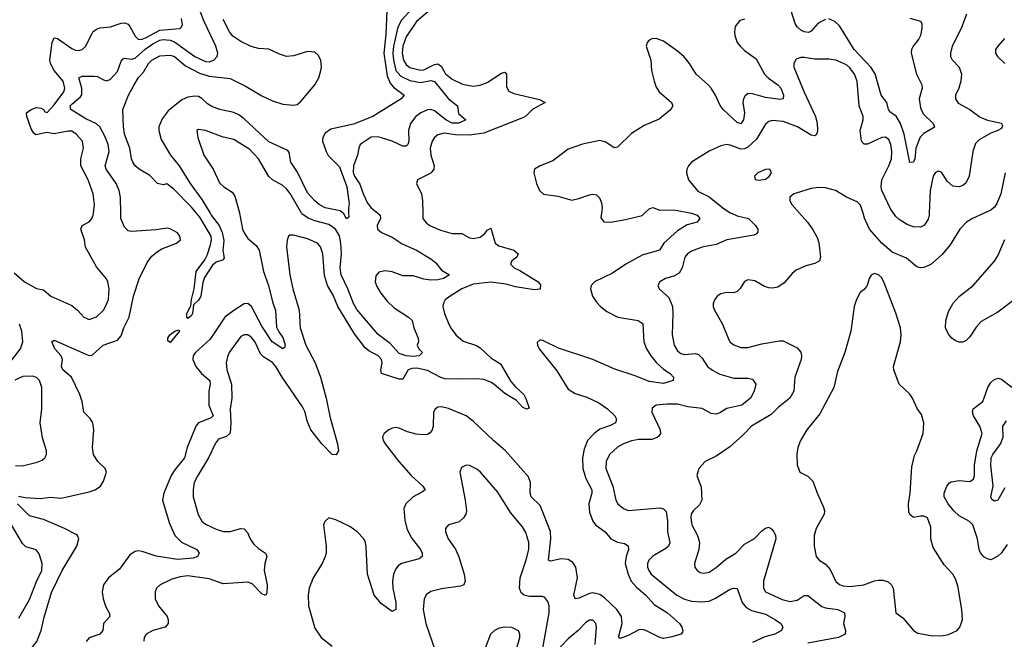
# Model space of a CAD drawing. Header units: inches. Extents: x 1843162 to 1959474, y 907081 to 1016326.
# Tile 469 of 656: x 1911995 to 1917586, y 977580 to 981099. Entities that reach past the tile are written whole.
import ezdxf

# ---------------------------------------------------------------- set-up
doc = ezdxf.new("R2010")
doc.units = ezdxf.units.IN
doc.header["$MEASUREMENT"] = 0
doc.layers.add('B9917', color=7, linetype='Continuous')
doc.layers.add('B9918', color=7, linetype='Continuous')

msp = doc.modelspace()

# ---------------------------------------------------------------- linework, layer by layer
at = {"layer": 'B9917', "color": 5}
for points, elevation in [([(1911962.4, 979662.4), (1912022.3, 979610), (1912090, 979573), (1912130, 979564.9), (1912170.6, 979530), (1912290, 979476), (1912322.4, 979450), (1912359.1, 979410), (1912390, 979396.4), (1912430, 979412), (1912470, 979450.4), (1912482.7, 979470), (1912498.2, 979510), (1912503.1, 979570), (1912495.1, 979610), (1912486.9, 979626.9), (1912430, 979695.6), (1912367.5, 979807.5), (1912363, 979850), (1912342, 979910), (1912349.6, 979930), (1912389.1, 979950.9), (1912404.5, 979970), (1912412.3, 979990), (1912413.6, 980000)], 480), ([(1911987.3, 978392.7), (1912025.8, 978385.8), (1912110, 978380.5), (1912170, 978387), (1912230, 978382.3), (1912390, 978418.1), (1912423.5, 978430), (1912452.7, 978450), (1912470, 978477.6), (1912487.1, 978530), (1912480.5, 978550), (1912438.3, 978590), (1912413.3, 978630), (1912407.8, 978670), (1912416.5, 978770), (1912410.6, 978810.6), (1912394.8, 978834.8), (1912359.7, 978870), (1912349.8, 978930), (1912336.8, 978970), (1912288.2, 979068.2), (1912239.7, 979110), (1912231.3, 979130), (1912238.7, 979170), (1912229.8, 979190), (1912194.5, 979230), (1912178, 979270), (1912190, 979278.4), (1912370, 979199), (1912390, 979192.8), (1912406.8, 979193.2), (1912468.5, 979250), (1912550, 979279.7), (1912570, 979304.2), (1912585.4, 979350), (1912616, 979410), (1912641.6, 979530), (1912673.1, 979626.9), (1912718.7, 979721.3), (1912744.5, 979755.5), (1912776.9, 979783.1), (1912802, 979798), (1912884.5, 979830), (1912907, 979850), (1912904.5, 979870), (1912890, 979889.3), (1912850, 979911.6), (1912830, 979915.6), (1912770, 979906.3), (1912630, 979896.1), (1912610, 979901), (1912590, 979920.5), (1912569, 979970), (1912568.6, 980000)], 460), ([(1913242.5, 980000), (1913259.4, 979910), (1913268.6, 979888.6), (1913290, 979856.1), (1913336.7, 979816.7), (1913355.5, 979790), (1913379.8, 979670), (1913407.9, 979590), (1913432.7, 979490), (1913447.3, 979450), (1913453.8, 979353.8), (1913465.9, 979325.9), (1913491.7, 979290), (1913502.6, 979250), (1913499.6, 979240.4), (1913490, 979229.7), (1913428, 979270), (1913370, 979358.2), (1913310.6, 979470.6), (1913290, 979488), (1913270, 979485), (1913210, 979448.5), (1913158.9, 979410), (1913075.9, 979284.1), (1912994, 979210), (1912980.2, 979190), (1912977.8, 979170), (1912995.1, 979130), (1913027.2, 979090), (1913073.8, 979050), (1913075.7, 979030), (1913068, 978990), (1913069.2, 978910.8), (1913093, 978850), (1913082.2, 978837.8), (1913010.9, 978810), (1912995.5, 978790), (1912946.4, 978670), (1912931.2, 978610), (1912876.6, 978543.4), (1912855.2, 978510), (1912813.8, 978410), (1912806.3, 978370), (1912843, 978243), (1912876, 978170), (1912912.7, 978132.7), (1913000.7, 978090), (1913013.4, 978070), (1913004.9, 978050), (1912979.4, 978040.6), (1912890, 978034), (1912770, 978052.2), (1912690, 978078.7), (1912670, 978082.3), (1912650, 978079.8), (1912620.7, 978059.3), (1912561.4, 977978.6), (1912499.1, 977930), (1912471.2, 977890), (1912463.5, 977850), (1912469.3, 977810), (1912484.1, 977764.1), (1912503.7, 977730), (1912506, 977710), (1912470.4, 977670), (1912467.2, 977630), (1912450.4, 977610), (1912390, 977587.7), (1912371.4, 977568.6)], 460), ([(1914284.2, 980000), (1914284.9, 979970), (1914304.2, 979944.2), (1914328.3, 979928.2), (1914384.3, 979904.3), (1914450, 979885.7), (1914504.7, 979884.7), (1914550, 979860.7), (1914570, 979856.2), (1914610, 979863.5), (1914635.6, 979884.4), (1914650, 979904.6), (1914670, 979914.6), (1914694, 979830), (1914715.4, 979815.4), (1914800.9, 979790), (1914825.7, 979770), (1914818, 979750), (1914790.4, 979730), (1914781.3, 979710), (1914802.4, 979690), (1914835.1, 979675.1), (1914939.5, 979610), (1914952.8, 979592.8), (1914950, 979568.3), (1914915.7, 979564.3), (1914810, 979582.5), (1914757.3, 979597.3), (1914670, 979608.7), (1914570, 979596.4), (1914504.9, 979570), (1914439.6, 979530), (1914411.7, 979508.3), (1914400.8, 979490), (1914397.6, 979470), (1914407.6, 979430), (1914431.8, 979370), (1914444.6, 979344.6), (1914471.1, 979310), (1914513.8, 979273.8), (1914588.7, 979248.7), (1914610, 979236.6), (1914670, 979178.5), (1914724.4, 979144.4), (1914784.4, 979044.4), (1914810, 979013.8), (1914857.8, 978970), (1914870, 978948.2), (1914887.1, 978892.9), (1914872.4, 978887.6), (1914850, 978898.9), (1914815.6, 978935.6), (1914750, 978976), (1914690, 979027.8), (1914670, 979040.1), (1914630, 979054.9), (1914590, 979059.5), (1914490, 979056.8), (1914410, 979060.3), (1914387.2, 979067.2), (1914310, 979107.6), (1914250, 979119.6), (1914222.3, 979117.7), (1914201, 979110), (1914170, 979058), (1914150, 979057.3), (1914050, 979089.9), (1914046, 979110), (1914053.4, 979150), (1914049.8, 979170), (1914030.9, 979190), (1913978, 979218), (1913955.8, 979235.8), (1913896.1, 979316.1), (1913801.4, 979470), (1913774.5, 979534.5), (1913742.7, 979590), (1913726.1, 979646.1), (1913716.8, 979770), (1913703.7, 979810), (1913685.4, 979830), (1913630, 979854.3), (1913550, 979875.6), (1913530, 979876.2), (1913522, 979870), (1913513.1, 979846.9), (1913509.1, 979810), (1913528.3, 979650), (1913545.4, 979570), (1913581.1, 979450), (1913587.6, 979350), (1913619.3, 979250), (1913673, 979150), (1913702.3, 979070), (1913735.5, 978950), (1913758.3, 978838.2), (1913800.2, 978690), (1913804.4, 978650), (1913792.2, 978627.8), (1913770, 978629.6), (1913710, 978691.1), (1913648.8, 978770), (1913630, 978815.8), (1913614.3, 978874.3), (1913601.2, 978901.2), (1913485.8, 979070), (1913450, 979130.5), (1913430, 979151.9), (1913382, 979182), (1913361.6, 979201.6), (1913330, 979270.8), (1913310, 979297), (1913290, 979308.9), (1913270.2, 979309.8), (1913250, 979299.2), (1913185.2, 979210), (1913174.6, 979185.4), (1913167, 979150), (1913170.1, 979110), (1913197.3, 979030), (1913199.1, 978950), (1913189.5, 978890), (1913194.3, 978810), (1913189.2, 978750.8), (1913170, 978731.8), (1913123.8, 978716.2), (1913105.8, 978694.2), (1913066.7, 978610), (1913005.7, 978510), (1912986.2, 978470), (1912978.9, 978430), (1912980.4, 978390), (1913008.4, 978288.4), (1913030, 978251.6), (1913050, 978233.4), (1913110, 978205.3), (1913150, 978192.9), (1913190, 978193.1), (1913250, 978209.1), (1913270, 978207.4), (1913287.7, 978187.7), (1913303.5, 978150), (1913321.8, 978121.8), (1913350, 978095.2), (1913390.3, 978070), (1913397.8, 978050), (1913386.7, 978010), (1913383.3, 977970), (1913399.2, 977890), (1913398.1, 977841.9), (1913390, 977829.7), (1913370, 977838), (1913314.6, 977894.6), (1913290, 977903.9), (1913150, 977896), (1913070, 977923.4), (1912950, 977940.2), (1912905.1, 977934.9), (1912859.2, 977920.8), (1912793, 977890), (1912772.2, 977870), (1912764.6, 977850), (1912764.9, 977810), (1912782.3, 977770), (1912831.3, 977710), (1912838.5, 977690), (1912838.3, 977670), (1912821.6, 977650), (1912750, 977629.8), (1912713.7, 977610), (1912702, 977590), (1912700.2, 977570)], 480), ([(1913075.7, 980000), (1913081.5, 979990), (1913126.6, 979930), (1913143.7, 979890), (1913154.2, 979845.8), (1913148.5, 979788.5), (1913155.6, 979744.4), (1913146.3, 979733.7), (1913110, 979721.4), (1913090, 979704.8), (1913044.2, 979635.8), (1913033.9, 979606.1), (1913023.8, 979530), (1913010, 979507.3), (1912980.9, 979479.1), (1912975.5, 979430), (1912970, 979418.4), (1912950, 979402.9), (1912944.2, 979410), (1912944.1, 979430), (1912966, 979474), (1912970, 979511), (1912985, 979570), (1912997.4, 979670), (1913045.2, 979734.8), (1913058.8, 979761.2), (1913078.7, 979821.3), (1913084.2, 979850), (1913082, 979870), (1913017.5, 979977.5), (1912998.8, 980000)], 440), ([(1914029.4, 980000), (1914042, 979990), (1914044.2, 979970), (1914024.6, 979930), (1914027.6, 979910), (1914050.3, 979890), (1914110, 979865.1), (1914167.3, 979827.3), (1914249, 979790), (1914330, 979740.3), (1914357.7, 979717.7), (1914390, 979676.5), (1914434.8, 979650), (1914400.7, 979630), (1914370, 979622.5), (1914330, 979620.8), (1914290, 979624.8), (1914230, 979644.6), (1914170, 979645.5), (1914110, 979667.6), (1914070, 979672.7), (1914034.1, 979665.9), (1914016.3, 979643.7), (1914014, 979610), (1914023.2, 979583.2), (1914045.7, 979545.7), (1914081.1, 979501.1), (1914122.2, 979462.2), (1914202, 979410), (1914223, 979390), (1914232.7, 979350), (1914258, 979290), (1914259.1, 979270), (1914251, 979250), (1914261, 979230), (1914282, 979210), (1914262.8, 979190), (1914230, 979186.3), (1914189.5, 979190), (1914150, 979203.4), (1914099.4, 979259.4), (1914030, 979310.6), (1913910, 979453.5), (1913890, 979487.6), (1913858.8, 979570), (1913819.8, 979650), (1913815.2, 979690), (1913821.6, 979770), (1913817.5, 979830), (1913810, 979872.1), (1913787.6, 979910), (1913750, 979935.5), (1913670, 979957), (1913632, 979972), (1913597.1, 979997.1), (1913595.4, 980000)], 460), ([(1915809, 980000), (1915810, 979999.8), (1915842, 979990), (1915856.9, 979970), (1915843, 979950), (1915785.9, 979934.1), (1915730, 979900.7), (1915653.2, 979830), (1915628.9, 979791.1), (1915530, 979761.5), (1915437.2, 979710), (1915360.3, 979659.7), (1915258.3, 979610), (1915239.6, 979590), (1915236.1, 979570), (1915248.3, 979530), (1915270, 979496), (1915292.9, 979470), (1915330, 979442.9), (1915390.8, 979410.8), (1915506.8, 979390), (1915530, 979376.4), (1915533.6, 979370), (1915539, 979270), (1915554.8, 979230), (1915578.3, 979190), (1915610.2, 979150), (1915650, 979114), (1915688.9, 979090), (1915707.4, 979070), (1915704.9, 979050), (1915650, 979034), (1915570, 979045), (1915490, 979076.7), (1915373.6, 979113.6), (1915249.6, 979170), (1915053.7, 979233.7), (1914970, 979276.3), (1914950, 979280.7), (1914933.7, 979266.3), (1914934.9, 979250), (1914945.7, 979230), (1915044.4, 979104.4), (1915110, 979000.2), (1915150, 978975.4), (1915215.9, 978955.9), (1915283.4, 978923.4), (1915332.6, 978890), (1915373.8, 978850), (1915383.6, 978830), (1915378.7, 978810), (1915350, 978794.6), (1915290, 978773.9), (1915256.2, 978750), (1915218.5, 978710), (1915199.5, 978660.5), (1915191.2, 978610), (1915192.9, 978550), (1915210, 978493.1), (1915243.6, 978430), (1915244.4, 978410), (1915226.4, 978350), (1915230, 978302.4), (1915250, 978251.8), (1915264.7, 978230), (1915319, 978190), (1915351.4, 978151.4), (1915390, 978131), (1915430, 978124), (1915450.2, 978110.2), (1915451.2, 978090), (1915438, 978050), (1915434, 978010), (1915450.1, 977950), (1915468.1, 977910), (1915496.7, 977876.7), (1915551.2, 977830), (1915598.7, 977778.7), (1915673.1, 977730), (1915741.3, 977670), (1915755.8, 977650), (1915761.6, 977630), (1915758.7, 977621.3), (1915750.3, 977609.7), (1915690, 977591.5), (1915650, 977585.4), (1915630, 977589.7), (1915550.4, 977630.5), (1915530, 977635.7), (1915510, 977634.4), (1915450, 977602.2), (1915404.9, 977584.9), (1915397.2, 977590), (1915397.2, 977597.2), (1915416.3, 977670), (1915412.6, 977710), (1915386.2, 977750), (1915316.1, 977816.1), (1915290, 977835.1), (1915250, 977844.7), (1915230, 977841.1), (1915170, 977813.8), (1915149.9, 977809.9), (1915141.7, 977830), (1915162.5, 977930), (1915152.7, 977990), (1915136.5, 978016.5), (1915110, 978033.9), (1915070, 978037.6), (1915010, 978023.1), (1914998.7, 978030), (1915011.3, 978150), (1915010, 978191.6), (1914950, 978339.3), (1914899.9, 978390), (1914893.5, 978410), (1914895.6, 978470), (1914883.3, 978503.3), (1914754, 978650), (1914687.2, 978707.2), (1914570, 978819.8), (1914531.1, 978850), (1914430, 978891.3), (1914390, 978899.8), (1914370, 978897.8), (1914353.6, 978886.4), (1914344.2, 978870), (1914343, 978790), (1914337.8, 978770), (1914326.2, 978753.8), (1914310, 978743.4), (1914290, 978740.8), (1914245.9, 978745.9), (1914197.8, 978757.8), (1914150, 978779.1), (1914130, 978783), (1914110, 978779.7), (1914090.7, 978770), (1914064.9, 978750), (1914055.3, 978730), (1914058, 978710), (1914070, 978690.5), (1914147.9, 978590), (1914218.4, 978510), (1914284, 978450), (1914298, 978430), (1914282.8, 978417.2), (1914228.7, 978390), (1914187.6, 978350), (1914176.2, 978323.8), (1914182.3, 978257.7), (1914193.2, 978210), (1914218.4, 978158.4), (1914270.2, 978090), (1914279.6, 978070), (1914280.3, 978050), (1914263.2, 978036.8), (1914163.1, 978010), (1914143.2, 977996.8), (1914130, 977980.5), (1914117.8, 977950), (1914112.4, 977910), (1914114.3, 977870), (1914131.5, 977790), (1914130.2, 977749.8), (1914110, 977738.7), (1914050, 977780.9), (1914008.2, 977830), (1913970.5, 977950), (1913962.7, 978102.7), (1913957.8, 978130), (1913948.2, 978150), (1913910.7, 978190), (1913870, 978220.7), (1913790, 978259.1), (1913750, 978269.4), (1913726.8, 978250), (1913719.1, 978230), (1913735.5, 978110), (1913735.2, 978070), (1913730.2, 978050), (1913711.9, 978010), (1913660.9, 977930), (1913638.6, 977870), (1913633, 977830), (1913635.7, 977770), (1913670, 977643.1), (1913706.4, 977590), (1913770, 977540.7)], 520), ([(1913862.7, 980000), (1913863, 979977), (1913851.1, 979968.9), (1913835.9, 979995.9), (1913831.3, 980000)], 440), ([(1915297.9, 980000), (1915294.7, 979974.7), (1915311.2, 979951.2), (1915350, 979948.9), (1915436, 979964), (1915530, 979987.8), (1915543, 980000)], 520), ([(1916036.8, 980000), (1916070, 979986.3), (1916133.4, 979970), (1916173.8, 979930), (1916186, 979910), (1916186.7, 979893.3), (1916177.8, 979882.2), (1916164.1, 979875.9), (1916010.8, 979849.2), (1915950, 979822.8), (1915870, 979807.1), (1915810, 979784.2), (1915787.6, 979770), (1915772.9, 979750), (1915757.7, 979690), (1915739.4, 979660.6), (1915710, 979642.4), (1915662.8, 979630), (1915630.8, 979610), (1915618.8, 979590), (1915626, 979570), (1915681.5, 979521.5), (1915701.8, 979470), (1915704.6, 979430), (1915699.8, 979310), (1915710.9, 979250.9), (1915730, 979218.3), (1915750, 979203.2), (1915770, 979197.5), (1915830, 979203.5), (1915850, 979198.6), (1915870, 979177.4), (1915901.6, 979130), (1915928.4, 979108.4), (1915970, 979086), (1916050, 979063.2), (1916130, 979064.2), (1916156.9, 979056.9), (1916174.4, 979030), (1916165.7, 978990), (1916144.9, 978950), (1916096.4, 978910), (1916010, 978890.6), (1915970, 978866.6), (1915950, 978859.8), (1915922.1, 978862.1), (1915870, 978890.6), (1915790, 978899.8), (1915730, 978915), (1915670, 978915.5), (1915610, 978909.6), (1915586.6, 978893.4), (1915584.2, 978870), (1915631.7, 978770), (1915634.6, 978750), (1915625.3, 978734.7), (1915614.1, 978725.9), (1915584.5, 978715.5), (1915510, 978714.9), (1915470, 978707.6), (1915423.1, 978690), (1915390, 978671.6), (1915343.9, 978630), (1915325.6, 978590), (1915323.5, 978550), (1915362.4, 978450), (1915379.6, 978370), (1915391.8, 978350), (1915423.1, 978323.1), (1915450, 978312.6), (1915630, 978326.7), (1915650, 978322), (1915665.4, 978305.4), (1915672.8, 978252.8), (1915674.1, 978190), (1915687.5, 978130), (1915680.2, 978110), (1915665, 978095), (1915590, 978052), (1915567.7, 978030), (1915560.2, 978010), (1915560.5, 977990), (1915567.2, 977970), (1915581.5, 977950), (1915726.9, 977830), (1915770, 977808.8), (1915810, 977796.6), (1915867.8, 977792.2), (1915910, 977797.4), (1915947.1, 977812.9), (1916030, 977864.4), (1916050.3, 977870.3), (1916068.5, 977868.5), (1916097.8, 977790), (1916120.3, 977760.3), (1916150, 977744.3), (1916230, 977722.8), (1916286.4, 977690), (1916317.1, 977670), (1916328.2, 977650), (1916320.4, 977630), (1916283, 977610), (1916225.5, 977594.5), (1916157.2, 977562.8)], 540), ([(1916423.9, 980000), (1916468.7, 979950), (1916497.6, 979910), (1916522.7, 979862.7), (1916532.8, 979832.8), (1916542.7, 979750), (1916536.5, 979730), (1916510, 979715.3), (1916458.9, 979701.1), (1916404.1, 979675.9), (1916382.2, 979657.8), (1916335.8, 979604.2), (1916300.2, 979579.8), (1916270, 979574), (1916250, 979577.2), (1916224.8, 979584.8), (1916170, 979615.8), (1916130, 979621.6), (1916110, 979612.3), (1916086.4, 979573.6), (1916070, 979556.2), (1916050, 979547.6), (1916010, 979549.6), (1915976.7, 979543.3), (1915956.3, 979530), (1915941.6, 979510), (1915932.8, 979487.2), (1915932.7, 979470), (1915940.4, 979450), (1915986, 979370), (1916021.6, 979281.6), (1916030, 979268.4), (1916050, 979252), (1916090, 979238.3), (1916130, 979237.7), (1916210, 979257.6), (1916310, 979276), (1916330, 979275.3), (1916410, 979235.8), (1916431.2, 979211.2), (1916435.2, 979190), (1916433.6, 979170), (1916396.9, 979070), (1916391.6, 978990), (1916367.4, 978950), (1916302.5, 978897.5), (1916263.1, 978856.9), (1916150, 978791.2), (1916100.7, 978739.3), (1916027, 978673), (1915950, 978619.7), (1915886.8, 978590), (1915850.8, 978550), (1915840.7, 978510), (1915864.8, 978444.8), (1915868.2, 978370), (1915856, 978344), (1915819, 978310), (1915808.2, 978290), (1915805.2, 978270), (1915812.6, 978230), (1915844.1, 978170), (1915855.4, 978130), (1915851.3, 978090), (1915827.2, 978010), (1915828.7, 977990), (1915841.6, 977970), (1915859.6, 977959.6), (1915876, 977956), (1915910, 977961.3), (1915950, 977987.2), (1916005.3, 978034.7), (1916061, 978070), (1916110, 978120.7), (1916167.2, 978152.8), (1916210, 978197.1), (1916230, 978211), (1916250, 978216.9), (1916266.2, 978206.2), (1916277.2, 978190), (1916287.5, 978170), (1916289.4, 978150), (1916219.3, 977910), (1916218.4, 977870), (1916230.1, 977850.1), (1916325.4, 977805.4), (1916370, 977795), (1916410, 977802.5), (1916450, 977828.2), (1916470, 977828.1), (1916550, 977766.8), (1916570, 977759.5), (1916640.7, 977750), (1916679.3, 977730), (1916680.3, 977710), (1916672.4, 977670), (1916684.9, 977630), (1916682.6, 977610), (1916645.5, 977590), (1916470, 977558.5)], 560), ([(1917471.7, 980000), (1917405.5, 979970), (1917372.2, 979950), (1917334.6, 979910), (1917278.8, 979821.2), (1917233.8, 979766.2), (1917170, 979709.8), (1917130, 979691.6), (1917110, 979690.7), (1917090, 979695.8), (1917030, 979745.4), (1916950, 979779.9), (1916890, 979830.5), (1916821.6, 979910), (1916792.9, 979972.9), (1916784.4, 980000)], 560), ([(1917160.1, 980000), (1917159.7, 979990), (1917153.3, 979966.7), (1917138.7, 979941.3), (1917129.2, 979930.8), (1917110, 979921.1), (1917070, 979922), (1917035.4, 979935.4), (1916990, 979963.7), (1916970, 979980.9), (1916956.3, 980000)], 540), ([(1917650, 979513.8), (1917550, 979437.7), (1917455.7, 979384.3), (1917426.4, 979353.6), (1917390, 979298), (1917370, 979277.4), (1917350, 979267.1), (1917330, 979268), (1917310, 979275.1), (1917289.2, 979290), (1917270, 979314), (1917252.7, 979350), (1917254, 979390), (1917270, 979442.8), (1917295.6, 979490), (1917332, 979530), (1917410, 979590.3), (1917530, 979727.6), (1917550, 979758), (1917589.9, 979850.1)], 560), ([(1911922.4, 979130), (1911999.5, 979230), (1912013.4, 979270), (1912007.7, 979330), (1911993.1, 979370)], 480), ([(1911970, 978566.5), (1912010, 978565.5), (1912094, 978586), (1912122.4, 978597.6), (1912138, 978610), (1912147.3, 978630), (1912147.8, 978650), (1912124.6, 978724.6), (1912110.8, 978810), (1912121, 978890), (1912119.8, 979010), (1912107.6, 979050), (1912090, 979067.6), (1912070, 979074.8), (1912012.4, 979072.4), (1911968, 979052)], 480), ([(1917601.9, 978118.1), (1917570, 978070.9), (1917550, 978052), (1917510, 978032.4), (1917490, 978036.9), (1917470, 978048.4), (1917451.7, 978071.7), (1917444.2, 978090), (1917433.8, 978150), (1917407, 978230), (1917388.8, 978248.8), (1917330, 978282.2), (1917298.8, 978310), (1917266.6, 978350), (1917245.1, 978390), (1917244.5, 978410), (1917259.8, 978450), (1917272.3, 978467.7), (1917284.6, 978475.4), (1917330, 978481.8), (1917390, 978476.9), (1917411.6, 978490), (1917416.2, 978510), (1917417.1, 978570), (1917430.8, 978650), (1917459.9, 978750), (1917446.6, 978790), (1917411.8, 978850), (1917406.3, 978870), (1917408.9, 978890), (1917464.4, 978930), (1917493.4, 979010), (1917510, 979038.8), (1917526.6, 979053.4), (1917550, 979062.5), (1917570, 979058.5), (1917630, 979012.3)], 560), ([(1917590, 978441.3), (1917550, 978371.2), (1917530, 978363.9), (1917514.9, 978374.9), (1917509.8, 978390), (1917523.7, 978450), (1917509.4, 978570), (1917512.4, 978610), (1917520.9, 978630), (1917567.5, 978692.5), (1917579.1, 978730), (1917577.8, 978790), (1917599, 978821)], 540), ([(1914965.4, 977530), (1915002.2, 977730), (1915001.8, 977770), (1914994.2, 977794.2), (1914976.8, 977816.8), (1914963.3, 977823.3), (1914890, 977823.8), (1914859.5, 977830), (1914843.5, 977843.5), (1914833.8, 977870), (1914836.5, 977930), (1914870.7, 978030.7), (1914885.2, 978090), (1914886.3, 978130), (1914870, 978187), (1914850, 978219.7), (1914781.3, 978301.3), (1914710, 978415.6), (1914611.5, 978530), (1914590, 978547.3), (1914550, 978567.3), (1914530, 978569.4), (1914503.8, 978556.2), (1914493.4, 978530), (1914524.9, 978370), (1914532, 978310), (1914528.7, 978291.3), (1914515.5, 978270), (1914490, 978247.3), (1914430, 978229.4), (1914413, 978210), (1914412.2, 978190), (1914427.7, 978150), (1914470, 978093), (1914489.5, 978049.5), (1914519.1, 977950), (1914524.6, 977910), (1914517.1, 977890), (1914498.2, 977881.8), (1914390, 977867.6), (1914329.2, 977850.8), (1914304.6, 977835.4), (1914291.6, 977810), (1914286.5, 977750), (1914301, 977670), (1914355.5, 977510)], 540), ([(1911930, 977476.6), (1912030, 977500.6), (1912050, 977514.7), (1912091.5, 977568.5), (1912117.2, 977630), (1912134, 977706), (1912174.9, 977845.1), (1912235.8, 977970), (1912318.7, 978110), (1912330.9, 978150.9), (1912323, 978170), (1912315.5, 978175.5), (1912248.7, 978210), (1912130, 978261), (1912050, 978282.3), (1911981.5, 978350)], 460), ([(1911990, 977700.4), (1912050, 977806), (1912091, 977909), (1912120.8, 977970), (1912123.1, 978010), (1912105.7, 978065.7), (1912088.2, 978088.2), (1912030, 978104.8), (1912010, 978124), (1911936, 978250)], 480), ([(1914816.8, 977523.2), (1914835.1, 977590), (1914834.8, 977610), (1914828.3, 977628.3), (1914790, 977646.9), (1914750, 977648.3), (1914716.9, 977643.1), (1914690.3, 977629.7), (1914668.2, 977610), (1914638.4, 977530)], 560), ([(1915262, 977550), (1915269.7, 977649.7), (1915267.3, 977670), (1915250, 977689.5), (1915230, 977689.6), (1915210, 977676.3), (1915166, 977630), (1915110, 977583.4), (1915030, 977498.6)], 540)]:
    msp.add_lwpolyline(points, dxfattribs=dict(at, elevation=elevation))
for points, elevation in [([(1916850, 979657.2), (1916830, 979648.7), (1916818.8, 979630), (1916807.7, 979590), (1916790, 979566.6), (1916767.3, 979550), (1916746.8, 979510), (1916734, 979470), (1916714.3, 979330), (1916680.7, 979210), (1916638.2, 979101.8), (1916618.6, 979010), (1916538.6, 978861.4), (1916464, 978770), (1916428.9, 978710), (1916413.4, 978670), (1916407.5, 978632.5), (1916410.5, 978570.5), (1916426, 978530), (1916470, 978507.3), (1916499.2, 978479.2), (1916525.5, 978405.5), (1916560.4, 978330), (1916564.9, 978310), (1916562.4, 978290), (1916518.4, 978210), (1916506.4, 978170), (1916506, 978110), (1916518.8, 978050), (1916534.8, 978030), (1916570, 978006.4), (1916597.4, 977977.4), (1916629.3, 977909.3), (1916650, 977892.2), (1916670, 977883.2), (1916710, 977879.2), (1916789, 977890), (1916850, 977912.9), (1916870, 977916), (1916896.5, 977916.5), (1916927.3, 977907.3), (1916946, 977890), (1916955.5, 977870), (1916971.1, 977731.1), (1917010, 977702.8), (1917070.6, 977630), (1917094.7, 977614.7), (1917170, 977600.9), (1917230, 977599.7), (1917270, 977606.8), (1917318, 977630), (1917334, 977650), (1917348.3, 977690), (1917346, 977750), (1917323, 977883), (1917310, 977923.7), (1917294, 977950), (1917243.9, 978003.9), (1917182, 978102), (1917169.7, 978150), (1917170, 978218), (1917150, 978269.2), (1917130, 978278.7), (1917110, 978279.7), (1917070, 978272), (1917050, 978289), (1917044.7, 978304.7), (1917042.4, 978350), (1917051, 978411), (1917061, 978559), (1917075.9, 978624.1), (1917090, 978651.3), (1917125.1, 978750), (1917129.4, 978810), (1917116.6, 978856.6), (1917091.9, 978891.9), (1917064.2, 978950), (1917050, 978972), (1916989.7, 979029.7), (1916958.4, 979110), (1916957.6, 979130), (1916996.3, 979270), (1916999.7, 979310), (1916996.4, 979350), (1916970, 979433.2), (1916904.9, 979604.9), (1916890, 979632.7), (1916872.7, 979650)], 580), ([(1912850, 979265.6), (1912835.5, 979275.5), (1912836.4, 979290), (1912847.8, 979310), (1912875.1, 979330), (1912898, 979338), (1912903, 979330)], 440)]:
    msp.add_lwpolyline(points, close=True, dxfattribs=dict(at, elevation=elevation))
at = {"layer": 'B9918', "color": 5}
for points, elevation in [([(1916570, 981101), (1916530, 981079.8), (1916490, 981034.8), (1916473.8, 981026.2), (1916450, 981029.9), (1916430, 981040.2), (1916410, 981058.3), (1916397.9, 981077.9), (1916350, 981235.1)], 520), ([(1914247.3, 981190), (1914162.7, 981097.3), (1914142.5, 981057.5), (1914117.9, 980950), (1914113.2, 980910), (1914117.5, 980870), (1914131.5, 980811.6), (1914158.6, 980778.6), (1914210, 980754.8), (1914270, 980741.9), (1914330, 980754.7), (1914350, 980747.5), (1914430, 980650.8), (1914480.2, 980610), (1914486.7, 980566.7), (1914527.7, 980530), (1914488.6, 980511.4), (1914450, 980512.7), (1914415, 980530), (1914350, 980581.2), (1914330, 980588.7), (1914310, 980587.3), (1914272.6, 980570), (1914244.2, 980550), (1914213.5, 980510), (1914203, 980470), (1914203.8, 980410), (1914198.6, 980390), (1914190, 980380.4), (1914170, 980381.5), (1914110, 980409.8), (1914050, 980428.2), (1914026.5, 980433.5), (1913990, 980431.6), (1913929.1, 980390), (1913920.2, 980370), (1913913.8, 980330), (1913890.2, 980270), (1913889.1, 980230.9), (1913895.8, 980210), (1913925.5, 980165.5), (1913946.4, 980106.4), (1913970, 980057.6), (1913990.8, 980030.8), (1914029.4, 980000)], 460), ([(1914358.8, 981181.2), (1914247.7, 981090), (1914190, 981002.6), (1914170.4, 980950), (1914167.3, 980910), (1914174.9, 980870), (1914190, 980844.4), (1914210, 980827.5), (1914270, 980812.9), (1914290, 980814.1), (1914350, 980844.4), (1914370, 980847.9), (1914390, 980833.6), (1914412.4, 980792.4), (1914450, 980761.4), (1914510, 980733.6), (1914570, 980721.5), (1914610, 980727.1), (1914650, 980741.8), (1914730, 980795), (1914750, 980801.3), (1914758.9, 980790), (1914759, 980719), (1914773.3, 980693.3), (1914800.6, 980680.6), (1914946.8, 980646.8), (1914979.3, 980630), (1914909.6, 980590.4), (1914870, 980552.1), (1914855.9, 980544.1), (1914630, 980454.7), (1914550, 980444.3), (1914470, 980445.1), (1914405.5, 980454.5), (1914370, 980446.3), (1914350.1, 980429.9), (1914337.1, 980410), (1914325.6, 980370), (1914330.1, 980330), (1914348.9, 980270), (1914346.3, 980250), (1914331.1, 980230), (1914318.5, 980221.5), (1914253.4, 980190), (1914247.7, 980170), (1914275.8, 980110), (1914282.6, 980070), (1914284.2, 980000)], 480), ([(1912568.6, 980000), (1912567.3, 980090), (1912559.2, 980130), (1912542.5, 980170), (1912485, 980250), (1912479.2, 980270), (1912503.4, 980350), (1912497.7, 980390), (1912478.4, 980438.4), (1912449.9, 980490), (1912430, 980508.6), (1912370, 980536.6), (1912285.1, 980590), (1912282.1, 980610), (1912290, 980620.6), (1912339.5, 980660.5), (1912347.9, 980672.1), (1912348.3, 980710), (1912331.3, 980770), (1912350, 980779), (1912418.5, 980778.5), (1912436.2, 980776.2), (1912470, 980758.3), (1912490, 980752.9), (1912510, 980761.5), (1912550, 980804.9), (1912570, 980863.7), (1912583, 980877), (1912590, 980880.6), (1912630, 980874.5), (1912650, 980880.3), (1912707.9, 980932.1), (1912750, 980962.5), (1912790, 980982.9), (1912810, 980986.6), (1912850, 980982.9), (1912874.1, 980974.1), (1912988.8, 980890), (1913050, 980861.6), (1913070, 980859.8), (1913096.8, 980870), (1913116.2, 980890), (1913120.2, 980910), (1913108.5, 980950), (1913041.6, 981090), (1913022.2, 981142.2)], 460), ([(1914080.6, 981150), (1914074.7, 981014.7), (1914063.1, 980910), (1914081.1, 980781.1), (1914099.5, 980739.5), (1914116.9, 980716.9), (1914178.8, 980670), (1914161, 980650), (1914000.3, 980550), (1913890, 980505.3), (1913762.3, 980477.7), (1913730, 980454.2), (1913716.3, 980430), (1913713.9, 980410), (1913734.6, 980350), (1913747.3, 980327.3), (1913810, 980264.2), (1913852.9, 980150), (1913866.5, 980053.5), (1913862.3, 980030), (1913862.7, 980000)], 440), ([(1917371.2, 981130), (1917341.1, 981050), (1917290.2, 980950), (1917280.7, 980910), (1917281.5, 980890), (1917290, 980870.6), (1917330.3, 980830), (1917342.4, 980790), (1917339.7, 980750), (1917328.6, 980711.4), (1917308.9, 980670), (1917308.9, 980650), (1917325.2, 980625.2), (1917390, 980589.3), (1917450, 980545.4), (1917490, 980528.4), (1917570, 980512.4), (1917576, 980496), (1917570, 980482.3), (1917550.4, 980470), (1917510, 980455), (1917443.3, 980416.8), (1917422.9, 980397.1), (1917408.2, 980350), (1917386.5, 980210), (1917368.6, 980171.4), (1917350, 980156.8), (1917330, 980149.8), (1917294.2, 980154.2), (1917261.8, 980181.8), (1917230, 980233.3), (1917210, 980238.3), (1917193.4, 980230), (1917183.2, 980210), (1917165.7, 980130), (1917160.1, 980000)], 540), ([(1912413.6, 980000), (1912419.8, 980050), (1912411.9, 980110), (1912382.9, 980190), (1912342.1, 980270), (1912341.9, 980310), (1912357.1, 980370), (1912351.6, 980410), (1912316.1, 980450), (1912290, 980465.4), (1912270, 980466.1), (1912190, 980451.4), (1912150, 980459.3), (1912085.9, 980445.9), (1912074.6, 980454.6), (1912059.4, 980479.4), (1912035.5, 980550), (1912033, 980570), (1912059.8, 980590), (1912090, 980600.4), (1912117.1, 980597.1), (1912130.3, 980590), (1912137, 980577), (1912150, 980572.7), (1912190, 980616), (1912245.7, 980690), (1912251.6, 980710), (1912241, 980750), (1912190.5, 980810), (1912169.3, 980850), (1912166.6, 980870), (1912178.9, 980970), (1912190, 980996), (1912210, 980993.2), (1912290, 980936.2), (1912310, 980926.2), (1912330, 980924.7), (1912350, 980930.3), (1912370, 980948.4), (1912410, 981030.3), (1912430, 981045.7), (1912450, 981052.9), (1912510, 981059.1), (1912570, 981080.2), (1912590, 981082.2), (1912610, 981073.6), (1912620.9, 981060.9), (1912650, 981005.5), (1912670, 980986.6), (1912690, 980988), (1912710, 980996.5), (1912790, 981039.8), (1912902.7, 981050), (1912910, 981054), (1912918.8, 981070), (1912914.4, 981105.6)], 480), ([(1912998.8, 980000), (1912970, 980034.7), (1912870, 980136.9), (1912830, 980168), (1912810, 980162), (1912778, 980170), (1912734.5, 980214.5), (1912674, 980250), (1912650, 980269.3), (1912637, 980290), (1912629.7, 980310), (1912620.7, 980370), (1912590, 980448.7), (1912583.8, 980490), (1912581.2, 980590), (1912613.3, 980670), (1912644, 980730), (1912670, 980770.2), (1912698, 980802), (1912725.8, 980850), (1912744.4, 980870), (1912790, 980893.8), (1912850, 980898.2), (1912872.9, 980890), (1912936.5, 980836.5), (1913015.5, 980795.5), (1913070, 980779), (1913190, 980765.9), (1913279.9, 980719.9), (1913370, 980666.3), (1913430, 980638.6), (1913490, 980619.6), (1913550, 980613.4), (1913570, 980618.7), (1913590, 980632), (1913671.4, 980728.6), (1913692.8, 980770), (1913705.6, 980810), (1913708.7, 980830), (1913704.4, 980870), (1913690, 980897.8), (1913670, 980914.1), (1913630, 980918.6), (1913550, 980894.9), (1913510, 980891), (1913470, 980903.4), (1913410, 980931.8), (1913350, 980935.5), (1913310, 980946.4), (1913250, 980974.8), (1913205.4, 981005.4), (1913186.4, 981030), (1913150, 981099.7)], 440), ([(1916110, 981102.3), (1916085, 981095), (1916058.8, 981061.2), (1916054, 981030), (1916056.3, 981010), (1916070, 980970.4), (1916085.5, 980950), (1916110, 980924.4), (1916177.9, 980877.9), (1916223.7, 980790), (1916246.7, 980766.7), (1916299.4, 980730), (1916316.6, 980710), (1916333.2, 980670), (1916330.9, 980649.1), (1916313.2, 980646.8), (1916230, 980658.1), (1916150, 980680.2), (1916130, 980679), (1916113.8, 980666.2), (1916104.8, 980650), (1916102, 980630), (1916111.2, 980570), (1916105.6, 980530), (1916090, 980507.8), (1916070, 980514.6), (1915989.2, 980590), (1915972.7, 980612.7), (1915946.5, 980670), (1915921.5, 980710), (1915905, 980730), (1915836.1, 980790), (1915797.6, 980850), (1915765.5, 980890), (1915730, 980920.7), (1915650, 980977.4), (1915610, 980992.8), (1915584.7, 980990), (1915570, 980983.7), (1915558, 980970), (1915553, 980950), (1915578.3, 980870), (1915583.6, 980810), (1915598, 980750), (1915610, 980717.1), (1915627.2, 980690), (1915696.5, 980630), (1915703.1, 980610), (1915693, 980590), (1915626.1, 980533.9), (1915542, 980498), (1915470, 980453), (1915390, 980374.8), (1915370, 980371.7), (1915323.2, 980403.2), (1915290, 980413.5), (1915190, 980392.9), (1915110, 980364.5), (1915021.6, 980298.4), (1914950.7, 980270), (1914918, 980250), (1914914, 980230), (1914930.3, 980170), (1914947.4, 980130), (1914970, 980109), (1915050, 980096.2), (1915130, 980074.5), (1915170, 980083), (1915230, 980105.5), (1915250, 980109.2), (1915270, 980105.2), (1915287.8, 980087.8), (1915298.7, 980058.7), (1915301.7, 980030), (1915297.9, 980000)], 520), ([(1917050, 981107.9), (1917110, 981091.7), (1917117.8, 981077.8), (1917118.6, 981050), (1917111.1, 981010), (1917101.2, 980990), (1917069.3, 980950), (1917059.3, 980930), (1917056.6, 980910), (1917088.1, 980790), (1917118.9, 980730), (1917119.8, 980710), (1917102.1, 980650), (1917110, 980598.4), (1917125.2, 980565.2), (1917182, 980510), (1917190.3, 980489.7), (1917130, 980453.3), (1917108.7, 980431.3), (1917084.6, 980370), (1917077.6, 980310), (1917070.2, 980290), (1917050, 980289.2), (1917018.4, 980450), (1916996.1, 980510), (1916971.3, 980551.3), (1916936.8, 980576.8), (1916929.1, 980589.1), (1916919, 980630), (1916887.4, 980670), (1916852.2, 980792.2), (1916827.8, 980830), (1916733.8, 980930), (1916650, 981063.9), (1916623.5, 981090), (1916590, 981103.7)], 520), ([(1917587.8, 980992.2), (1917548.7, 980950), (1917537, 980930), (1917536.4, 980910), (1917548.4, 980890), (1917588.8, 980850)], 560), ([(1916956.3, 980000), (1916941.1, 980021.1), (1916890.6, 980130), (1916886.3, 980150), (1916890.9, 980190), (1916930.4, 980270), (1916945, 980310), (1916948.3, 980350), (1916942.6, 980390), (1916930, 980419.2), (1916910, 980432.7), (1916890, 980430.7), (1916810, 980392.5), (1916790, 980392.4), (1916775.3, 980410), (1916767.4, 980470), (1916784.6, 980530), (1916785.3, 980550), (1916762.6, 980610), (1916750.6, 980750), (1916735.8, 980790), (1916710, 980826.6), (1916690, 980842.5), (1916630.3, 980869.7), (1916590, 980874.8), (1916510, 980875.8), (1916450, 980885.1), (1916430, 980885.4), (1916405.2, 980874.8), (1916390.4, 980850), (1916391.8, 980830), (1916450, 980687), (1916514.5, 980550), (1916524.1, 980510), (1916526.1, 980473.9), (1916523.8, 980456.2), (1916516.2, 980443.8), (1916510, 980439.7), (1916490, 980443.5), (1916411.1, 980490), (1916330, 980521.7), (1916270, 980526), (1916250, 980520.3), (1916230, 980505.4), (1916179.2, 980420.8), (1916130, 980375.7), (1916110, 980365.8), (1916090, 980364.9), (1916030, 980387.6), (1916010, 980389.8), (1915976.9, 980383.1), (1915910, 980353.1), (1915810.5, 980290), (1915792.4, 980270), (1915783.8, 980250), (1915782.4, 980230), (1915793.4, 980190), (1915845.5, 980125.5), (1915910, 980094), (1915987.3, 980030), (1916030, 980002.8), (1916036.8, 980000)], 540), ([(1913831.3, 980000), (1913814.7, 980014.7), (1913730, 980030.7), (1913695.4, 980050), (1913670, 980071.1), (1913630, 980116.8), (1913572.9, 980232.9), (1913534.5, 980290), (1913524.9, 980344.9), (1913516.7, 980356.7), (1913410, 980405), (1913270, 980535.7), (1913239.1, 980559.1), (1913210, 980572.6), (1913131.6, 980590), (1913085.6, 980605.6), (1913060.7, 980620.7), (1913030, 980652), (1913010, 980662.3), (1912990, 980665.4), (1912950, 980660.2), (1912914.8, 980645.2), (1912838.3, 980581.8), (1912803.6, 980536.4), (1912785.2, 980490), (1912784, 980470), (1912799, 980419), (1912851.1, 980330), (1912900.2, 980270), (1912962.4, 980170), (1913030, 980079), (1913075.7, 980000)], 440), ([(1913595.4, 980000), (1913530, 980111.9), (1913510, 980138.2), (1913490, 980157.8), (1913430, 980189.8), (1913410, 980208.3), (1913350.9, 980310), (1913302.3, 980362.3), (1913210, 980418.2), (1913150, 980431.9), (1913050, 980469.6), (1913010, 980476), (1913001, 980470), (1913005.5, 980430), (1913040.9, 980330), (1913094, 980250), (1913130, 980172.7), (1913153.7, 980150), (1913200.7, 980120.7), (1913217.4, 980097.4), (1913242.1, 980002.1), (1913242.5, 980000)], 460), ([(1917591.6, 980230), (1917567.2, 980110), (1917544.6, 980055.4), (1917530, 980035.1), (1917510, 980017.4), (1917471.7, 980000)], 560), ([(1916784.4, 980000), (1916770, 980046.6), (1916750, 980064.2), (1916690, 980091.8), (1916628.6, 980128.6), (1916570, 980145.4), (1916533.1, 980146.9), (1916490, 980140.5), (1916405.1, 980114.9), (1916390.5, 980109.5), (1916367.7, 980092.3), (1916367.7, 980070), (1916379.1, 980050), (1916423.9, 980000)], 560), ([(1915543, 980000), (1915570, 980025.4), (1915590, 980031.9), (1915630, 980018.5), (1915710, 980018.8), (1915809, 980000)], 520)]:
    msp.add_lwpolyline(points, dxfattribs=dict(at, elevation=elevation))
at = {"layer": 'B9918', "color": 5, "elevation": 560}
msp.add_lwpolyline([(1916255.3, 980250), (1916230, 980249.2), (1916186.8, 980230), (1916166.8, 980210), (1916171.3, 980191.3), (1916190, 980187.7), (1916230, 980194), (1916251.7, 980208.3), (1916264, 980230)], close=True, dxfattribs=at)

doc.saveas('drawing.dxf')
